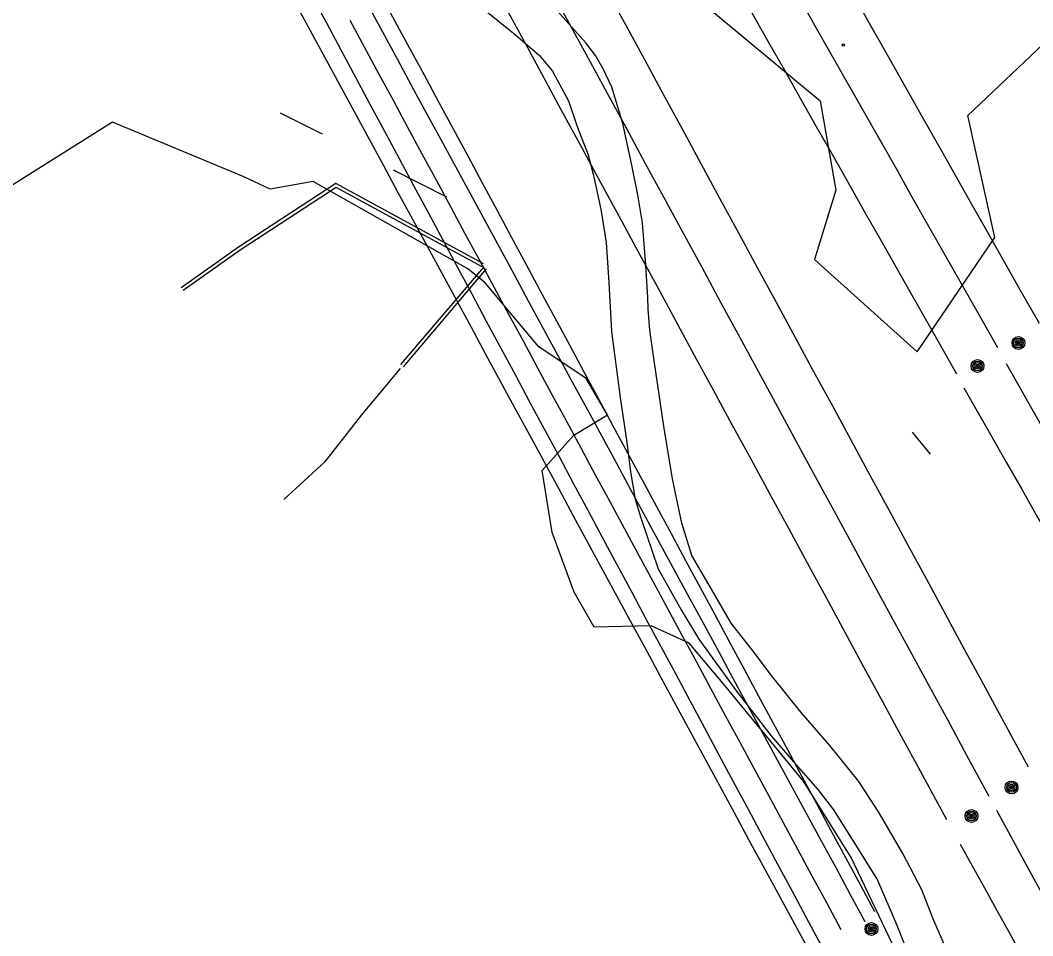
# Model space of a CAD drawing. Extents: x 368532 to 392481, y 10654822 to 10676899.
# Drawn here: x 374839.4 to 375139, y 10670588.8 to 10670859.6 of the extents above; entities that cross this region are included whole.
import ezdxf

# ---------------------------------------------------------------- set-up
doc = ezdxf.new("R2010")
doc.units = 0
for name, color, linetype in [('p_Catenary', 7, 'Continuous'), ('p_road dirt road', 7, 'Continuous'), ('p_structure constr area', 7, 'Continuous'), ('p_structure fence', 7, 'Continuous'), ('p_structure pipe', 7, 'Continuous'), ('p_structure unidentified', 7, 'Continuous'), ('p_structure wall', 7, 'Continuous'), ('p_utility general pole', 7, 'Continuous')]:
    doc.layers.add(name, color=color, linetype=linetype)

msp = doc.modelspace()

# ---------------------------------------------------------------- linework, layer by layer
at = {"layer": 'p_Catenary'}
for points in [[(374996.26, 10670869), (375001.86, 10670858.69), (375007.46, 10670848.39), (375013.05, 10670838.08), (375018.65, 10670827.77), (375024.25, 10670817.46), (375029.85, 10670807.15), (375035.45, 10670796.84), (375041.05, 10670786.53), (375046.64, 10670776.22), (375052.24, 10670765.91), (375057.84, 10670755.6), (375063.44, 10670745.29), (375069.04, 10670734.98), (375074.64, 10670724.67), (375080.24, 10670714.36), (375085.83, 10670704.05), (375091.43, 10670693.74), (375097.03, 10670683.43), (375102.63, 10670673.12), (375108.23, 10670662.81), (375113.83, 10670652.5), (375119.42, 10670642.19), (375126.01, 10670630.06)], [(375013, 10670868.45), (375018.56, 10670858.2), (375024.12, 10670847.96), (375029.68, 10670837.71), (375035.24, 10670827.46), (375040.8, 10670817.22), (375046.36, 10670806.97), (375051.92, 10670796.72), (375057.48, 10670786.48), (375063.04, 10670776.23), (375068.6, 10670765.98), (375074.16, 10670755.74), (375079.72, 10670745.49), (375085.28, 10670735.24), (375090.84, 10670724.99), (375096.4, 10670714.75), (375101.96, 10670704.5), (375107.52, 10670694.25), (375113.08, 10670684.01), (375118.64, 10670673.76), (375124.2, 10670663.51), (375129.76, 10670653.27), (375137.67, 10670638.7)], [(374925.67, 10670866.87), (374929.97, 10670858.85), (374934.27, 10670850.83), (374938.58, 10670842.8), (374942.88, 10670834.78), (374947.18, 10670826.76), (374951.49, 10670818.74), (374955.79, 10670810.72), (374960.09, 10670802.7), (374964.4, 10670794.67), (374968.7, 10670786.65), (374973, 10670778.63), (374977.31, 10670770.61), (374981.61, 10670762.59), (374985.91, 10670754.57), (374990.22, 10670746.54), (374994.52, 10670738.52), (374998.82, 10670730.5), (375003.13, 10670722.48), (375007.43, 10670714.46), (375011.73, 10670706.44), (375016.04, 10670698.42), (375020.34, 10670690.39), (375024.64, 10670682.37), (375028.95, 10670674.35), (375033.25, 10670666.33), (375037.55, 10670658.31), (375041.85, 10670650.29), (375046.16, 10670642.26), (375050.46, 10670634.24), (375054.76, 10670626.22), (375059.07, 10670618.2), (375063.37, 10670610.18), (375067.67, 10670602.16), (375071.98, 10670594.13), (375076.28, 10670586.11)], [(374945.98, 10670867.36), (374950.28, 10670859.38), (374954.58, 10670851.4), (374958.88, 10670843.42), (374963.18, 10670835.44), (374967.48, 10670827.45), (374971.79, 10670819.47), (374976.09, 10670811.49), (374980.39, 10670803.51), (374984.69, 10670795.53), (374988.99, 10670787.54), (374993.29, 10670779.56), (374997.59, 10670771.58), (375001.89, 10670763.6), (375006.19, 10670755.62), (375010.49, 10670747.63), (375014.79, 10670739.65), (375019.09, 10670731.67), (375023.39, 10670723.69), (375027.69, 10670715.71), (375031.99, 10670707.73), (375036.29, 10670699.74), (375040.59, 10670691.76), (375044.89, 10670683.78), (375049.19, 10670675.8), (375053.49, 10670667.82), (375057.79, 10670659.83), (375062.09, 10670651.85), (375066.39, 10670643.87), (375070.69, 10670635.89), (375074.99, 10670627.91), (375079.29, 10670619.93), (375083.59, 10670611.94), (375087.89, 10670603.96), (375092.2, 10670595.98)], [(375069.66, 10670866.7), (375074.47, 10670858.21), (375079.29, 10670849.71), (375084.1, 10670841.21), (375088.92, 10670832.71), (375093.73, 10670824.22), (375098.55, 10670815.72), (375103.36, 10670807.22), (375108.18, 10670798.72), (375113, 10670790.23), (375117.81, 10670781.73), (375122.63, 10670773.23), (375128.54, 10670762.79)], [(375086.92, 10670865.25), (375091.76, 10670856.71), (375096.6, 10670848.16), (375101.44, 10670839.61), (375106.28, 10670831.07), (375111.12, 10670822.52), (375115.96, 10670813.97), (375120.8, 10670805.43), (375125.64, 10670796.88), (375130.48, 10670788.34), (375135.32, 10670779.79), (375140.86, 10670770)], [(374920.89, 10670864.53), (374925.22, 10670856.56), (374929.54, 10670848.58), (374933.86, 10670840.6), (374938.19, 10670832.63), (374942.51, 10670824.65), (374946.84, 10670816.68), (374951.16, 10670808.7), (374955.48, 10670800.72), (374959.81, 10670792.75), (374964.13, 10670784.77), (374968.46, 10670776.8), (374972.78, 10670768.82), (374977.1, 10670760.85), (374981.43, 10670752.87), (374985.75, 10670744.89), (374990.07, 10670736.92), (374994.4, 10670728.94), (374998.72, 10670720.97), (375003.05, 10670712.99), (375007.37, 10670705.02), (375011.69, 10670697.04), (375016.02, 10670689.06), (375020.34, 10670681.09), (375024.67, 10670673.11), (375028.99, 10670665.14), (375033.31, 10670657.16), (375037.64, 10670649.19), (375041.96, 10670641.21), (375046.28, 10670633.23), (375050.61, 10670625.26), (375054.93, 10670617.28), (375059.26, 10670609.31), (375063.58, 10670601.33), (375067.9, 10670593.36), (375072.23, 10670585.38)], [(375089.44, 10670592.85), (375085.12, 10670600.83), (375080.79, 10670608.81), (375076.46, 10670616.78), (375072.14, 10670624.76), (375067.81, 10670632.74), (375063.48, 10670640.71), (375059.16, 10670648.69), (375054.83, 10670656.67), (375050.5, 10670664.65), (375046.18, 10670672.62), (375041.85, 10670680.6), (375037.52, 10670688.58), (375033.19, 10670696.55), (375028.87, 10670704.53), (375024.54, 10670712.51), (375020.21, 10670720.48), (375015.89, 10670728.46), (375011.56, 10670736.44), (375007.23, 10670744.42), (375002.91, 10670752.39), (374998.58, 10670760.37), (374994.25, 10670768.35), (374989.93, 10670776.32), (374985.6, 10670784.3), (374981.27, 10670792.28), (374976.95, 10670800.25), (374972.62, 10670808.23), (374968.29, 10670816.21), (374963.97, 10670824.19), (374959.64, 10670832.16), (374955.31, 10670840.14), (374950.98, 10670848.12), (374946.66, 10670856.09), (374942.33, 10670864.07)], [(374983.19, 10670863.09), (374988.76, 10670852.84), (374994.32, 10670842.59), (374999.89, 10670832.33), (375005.46, 10670822.08), (375011.03, 10670811.83), (375016.59, 10670801.58), (375022.16, 10670791.32), (375027.73, 10670781.07), (375033.3, 10670770.82), (375038.86, 10670760.57), (375044.43, 10670750.31), (375050, 10670740.06), (375055.57, 10670729.81), (375061.13, 10670719.56), (375066.7, 10670709.3), (375072.27, 10670699.05), (375077.83, 10670688.8), (375083.4, 10670678.55), (375088.97, 10670668.29), (375094.54, 10670658.04), (375100.1, 10670647.79), (375105.67, 10670637.54), (375113.47, 10670623.17)], [(375055.86, 10670861.83), (375060.63, 10670853.42), (375065.4, 10670845.01), (375070.17, 10670836.6), (375074.94, 10670828.19), (375079.7, 10670819.78), (375084.47, 10670811.37), (375089.24, 10670802.96), (375094.01, 10670794.55), (375098.78, 10670786.15), (375103.54, 10670777.74), (375108.31, 10670769.33), (375116.45, 10670754.97)], [(374936.88, 10670859.67), (374941.15, 10670851.76), (374945.43, 10670843.85), (374949.7, 10670835.93), (374953.98, 10670828.02), (374958.25, 10670820.11), (374962.53, 10670812.2), (374966.8, 10670804.28), (374971.08, 10670796.37), (374975.35, 10670788.46), (374979.63, 10670780.54), (374983.9, 10670772.63), (374988.18, 10670764.72), (374992.46, 10670756.81), (374996.73, 10670748.89), (375001.01, 10670740.98), (375005.28, 10670733.07), (375009.56, 10670725.15), (375013.83, 10670717.24), (375018.11, 10670709.33), (375022.38, 10670701.42), (375026.66, 10670693.5), (375030.93, 10670685.59), (375035.21, 10670677.68), (375039.48, 10670669.77), (375043.76, 10670661.85), (375048.03, 10670653.94), (375052.31, 10670646.03), (375056.58, 10670638.11), (375060.86, 10670630.2), (375065.13, 10670622.29), (375069.41, 10670614.38), (375073.68, 10670606.46), (375077.96, 10670598.55), (375082.23, 10670590.64)], [(375131.11, 10670758.07), (375135.74, 10670749.88), (375140.38, 10670741.7), (375145.02, 10670733.51), (375149.65, 10670725.32), (375154.29, 10670717.13), (375158.93, 10670708.94), (375163.56, 10670700.76), (375168.2, 10670692.57), (375172.84, 10670684.38), (375177.47, 10670676.19), (375182.11, 10670668), (375186.75, 10670659.82), (375191.38, 10670651.63), (375196.02, 10670643.44), (375200.65, 10670635.25), (375205.29, 10670627.06), (375209.93, 10670618.88), (375214.56, 10670610.69), (375219.2, 10670602.5), (375223.84, 10670594.31), (375228.47, 10670586.12)], [(375118.57, 10670750.88), (375126.5, 10670737.02), (375131.18, 10670728.83), (375135.86, 10670720.64), (375140.54, 10670712.45), (375145.22, 10670704.26), (375149.9, 10670696.07), (375154.58, 10670687.88), (375159.26, 10670679.69), (375163.94, 10670671.5), (375168.62, 10670663.31), (375173.3, 10670655.12), (375177.98, 10670646.93), (375182.66, 10670638.74), (375187.34, 10670630.55), (375192.02, 10670622.36), (375196.7, 10670614.17), (375201.38, 10670605.98), (375206.06, 10670597.79), (375210.74, 10670589.6), (375215.42, 10670581.41)], [(375128.25, 10670625.92), (375132.38, 10670618.34), (375135.82, 10670612.06), (375139.25, 10670605.78), (375142.68, 10670599.49), (375146.11, 10670593.21), (375149.55, 10670586.93)], [(375117.52, 10670615.9), (375121.11, 10670609.41), (375124.7, 10670602.91), (375128.29, 10670596.42), (375131.88, 10670589.92), (375135.47, 10670583.43)]]:
    msp.add_lwpolyline(points, dxfattribs=at)
at = {"layer": 'p_road dirt road'}
for p, q in [((375006.75, 10670852.95), (374995.1, 10670866.09)), ((374976.76, 10670862.73), (374985.33, 10670855.81)), ((374985.33, 10670855.81), (374992.96, 10670849.31)), ((375009.6, 10670849.17), (375006.75, 10670852.95)), ((374992.96, 10670849.31), (374996.92, 10670844.59)), ((375011.93, 10670845.23), (375009.6, 10670849.17)), ((374996.92, 10670844.59), (375001.64, 10670835.76)), ((375014.45, 10670839.86), (375011.93, 10670845.23)), ((375017.67, 10670829.07), (375014.45, 10670839.86)), ((375001.64, 10670835.76), (375004.15, 10670828.23)), ((375020.32, 10670816.76), (375017.67, 10670829.07)), ((375004.15, 10670828.23), (375007.41, 10670819.78)), ((375007.41, 10670819.78), (375008.93, 10670814.07)), ((375008.93, 10670814.07), (375011.21, 10670803.7)), ((375022.12, 10670808.01), (375020.32, 10670816.76)), ((375023.49, 10670799.68), (375022.12, 10670808.01)), ((375011.21, 10670803.7), (375012.73, 10670793.9)), ((375024.5, 10670787.2), (375023.49, 10670799.68)), ((375012.73, 10670793.9), (375013.52, 10670782.07)), ((375025.11, 10670777.55), (375024.5, 10670787.2)), ((375013.52, 10670782.07), (375014.37, 10670767.51)), ((375025.2, 10670774.1), (375025.11, 10670777.55)), ((375025.72, 10670767.95), (375025.2, 10670774.1)), ((375014.37, 10670767.51), (375016.87, 10670748.05)), ((375027.05, 10670758.28), (375025.72, 10670767.95)), ((375029.8, 10670739.51), (375027.05, 10670758.28)), ((375016.87, 10670748.05), (375018.89, 10670734.7)), ((375032.4, 10670723.92), (375029.8, 10670739.51)), ((375018.89, 10670734.7), (375019.97, 10670725.99)), ((375019.97, 10670725.99), (375021.35, 10670717.93)), ((375035.17, 10670710.8), (375032.4, 10670723.92)), ((375021.35, 10670717.93), (375022.99, 10670712.41)), ((375022.99, 10670712.41), (375028.15, 10670697.33)), ((375038.15, 10670701.25), (375035.17, 10670710.8)), ((375043.9, 10670691.29), (375038.15, 10670701.25)), ((375028.15, 10670697.33), (375035.01, 10670685.2)), ((375049.75, 10670681.24), (375043.9, 10670691.29)), ((375035.01, 10670685.2), (375040.18, 10670676.49)), ((375056.53, 10670672.53), (375049.75, 10670681.24)), ((375040.18, 10670676.49), (375051.37, 10670661.16)), ((375061.97, 10670665.41), (375056.53, 10670672.53)), ((375070.51, 10670654.76), (375061.97, 10670665.41)), ((375051.37, 10670661.16), (375061.64, 10670647.87)), ((375078.94, 10670645.05), (375070.51, 10670654.76)), ((375061.64, 10670647.87), (375068.25, 10670640.22)), ((375087.57, 10670634.37), (375078.94, 10670645.05)), ((375068.25, 10670640.22), (375075.43, 10670631.98)), ((375093.34, 10670625.39), (375087.57, 10670634.37)), ((375075.43, 10670631.98), (375080.02, 10670626.01)), ((375080.02, 10670626.01), (375087.28, 10670614.54)), ((375100.61, 10670613.12), (375093.34, 10670625.39)), ((375087.28, 10670614.54), (375093.03, 10670605.21)), ((375106.2, 10670602.38), (375100.61, 10670613.12)), ((375093.03, 10670605.21), (375098.82, 10670591.88)), ((375109.41, 10670593.97), (375106.2, 10670602.38)), ((375115.02, 10670581.17), (375109.41, 10670593.97)), ((375098.82, 10670591.88), (375110.19, 10670563.19))]:
    msp.add_line(p, q, dxfattribs=at)
at = {"layer": 'p_structure constr area'}
for p, q in [((375028.97, 10670875.02), (375076.06, 10670835.73)), ((375119.77, 10670831.48), (375148.56, 10670858.72)), ((375076.06, 10670835.73), (375080.7, 10670809.36)), ((374866.71, 10670829.48), (374819.79, 10670800.03)), ((374905.33, 10670813.42), (374866.71, 10670829.48)), ((375127.79, 10670795.38), (375119.77, 10670831.48)), ((374913.38, 10670809.64), (374905.33, 10670813.42)), ((374926.07, 10670811.94), (374913.38, 10670809.64)), ((374971.8, 10670786.04), (374926.07, 10670811.94)), ((375080.7, 10670809.36), (375074.46, 10670788.79)), ((375104.85, 10670761.54), (375127.79, 10670795.38)), ((375074.46, 10670788.79), (375104.85, 10670761.54)), ((374976.97, 10670781.95), (374971.8, 10670786.04)), ((374992.89, 10670762.99), (374976.97, 10670781.95)), ((375006.84, 10670753.67), (374992.89, 10670762.99)), ((375013.14, 10670742.87), (375006.84, 10670753.67)), ((375003.21, 10670736.82), (375013.14, 10670742.87)), ((374993.88, 10670726.4), (375003.21, 10670736.82)), ((374996.8, 10670708.02), (374993.88, 10670726.4)), ((375003.27, 10670690.45), (374996.8, 10670708.02)), ((375009.27, 10670680.08), (375003.27, 10670690.45)), ((375026.09, 10670680.41), (375009.27, 10670680.08)), ((375037.33, 10670675.28), (375026.09, 10670680.41)), ((375047.42, 10670663.37), (375037.33, 10670675.28)), ((375071.16, 10670634.53), (375047.42, 10670663.37)), ((375085.25, 10670611.91), (375071.16, 10670634.53)), ((375101.44, 10670578.17), (375085.25, 10670611.91))]:
    msp.add_line(p, q, dxfattribs=at)
at = {"layer": 'p_structure fence'}
for p, q in [((374951.85, 10670756.63), (374940.41, 10670742.87)), ((374940.41, 10670742.87), (374929.45, 10670728.88)), ((374929.45, 10670728.88), (374917.4, 10670717.83))]:
    msp.add_line(p, q, dxfattribs=at)
at = {"layer": 'p_structure pipe'}
for p, q in [((374928.81, 10670825.87), (374916.42, 10670832.1)), ((374949.78, 10670815.36), (374965.56, 10670807.33)), ((375103.34, 10670737.72), (375108.65, 10670731.26))]:
    msp.add_line(p, q, dxfattribs=at)
at = {"layer": 'p_structure unidentified'}
msp.add_circle((375082.94, 10670852.29), 0.375, dxfattribs=at)
at = {"layer": 'p_structure wall'}
for p, q in [((374932.82, 10670811.32), (374903.93, 10670792.44)), ((374976.52, 10670787.54), (374932.82, 10670811.32)), ((374932.87, 10670810.16), (374904.49, 10670791.61)), ((374976.04, 10670786.66), (374932.87, 10670810.16)), ((374903.93, 10670792.44), (374886.98, 10670780.45)), ((374904.49, 10670791.61), (374887.56, 10670779.63)), ((374951.99, 10670757.74), (374976.63, 10670786.71)), ((374952.76, 10670757.09), (374977.4, 10670786.06))]:
    msp.add_line(p, q, dxfattribs=at)
at = {"layer": 'p_utility general pole'}
for centre, radius in [((375134.77, 10670764.14), 1.9), ((375134.77, 10670764.14), 1.44), ((375134.77, 10670764.14), 0.973), ((375134.77, 10670764.14), 0.539), ((375134.77, 10670764.14), 0.192), ((375122.66, 10670757.34), 1.9), ((375122.66, 10670757.34), 1.44), ((375122.66, 10670757.34), 0.973), ((375122.66, 10670757.34), 0.539), ((375122.66, 10670757.34), 0.192), ((375132.73, 10670632.64), 1.9), ((375132.73, 10670632.64), 1.44), ((375132.73, 10670632.64), 0.973), ((375132.73, 10670632.64), 0.539), ((375132.73, 10670632.64), 0.192), ((375120.88, 10670624.21), 1.9), ((375120.88, 10670624.21), 1.44), ((375120.88, 10670624.21), 0.973), ((375120.88, 10670624.21), 0.539), ((375120.88, 10670624.21), 0.192), ((375091.27, 10670590.77), 1.9), ((375091.27, 10670590.77), 1.44), ((375091.27, 10670590.77), 0.973), ((375091.27, 10670590.77), 0.539), ((375091.27, 10670590.77), 0.192)]:
    msp.add_circle(centre, radius, dxfattribs=at)

doc.saveas('drawing.dxf')
